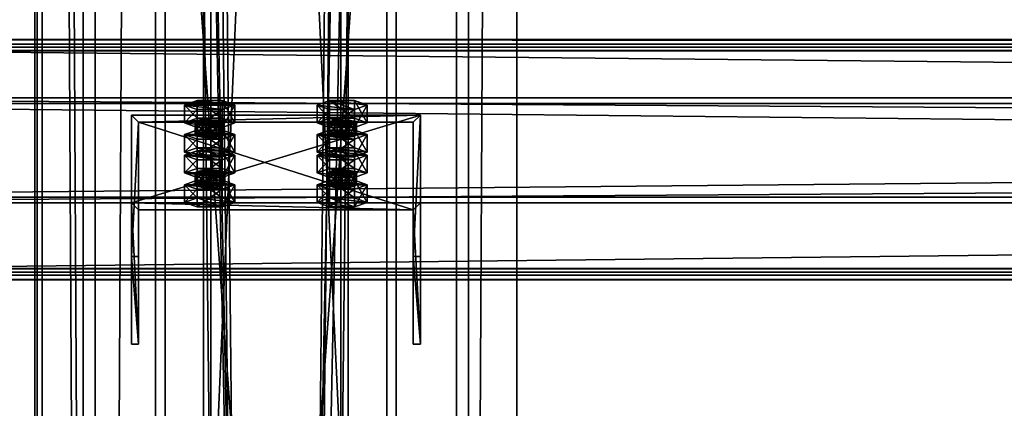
# Model space of a CAD drawing. Header units: millimetres. Extents: x -333 to 67333, y -930 to 39730.
# Tile 870 of 1056: x -106 to 302, y 35865 to 36026. Entities that reach past the tile are written whole.
import ezdxf

# ---------------------------------------------------------------- set-up
doc = ezdxf.new("R2010")
doc.units = ezdxf.units.MM
for name, color, linetype in [('13', 7, 'Continuous'), ('5', 7, 'Continuous'), ('6', 7, 'Continuous'), ('7', 7, 'Continuous'), ('8', 7, 'Continuous'), ('95', 7, 'Continuous'), ('99', 7, 'Continuous')]:
    doc.layers.add(name, color=color, linetype=linetype)

msp = doc.modelspace()

# ---------------------------------------------------------------- meshes
at = {"layer": '13', "color": 30}
mesh = msp.add_polyface(dxfattribs=at)
corners = [(-100, 29475, 2980), (-50, 29475, 2980), (-50, 38614.7, 2980), (-100, 38614.7, 2980), (-50, 29475, 2983), (-50, 38614.7, 2983), (-97, 29475, 2983), (-97, 38614.7, 2983), (-97, 29475, 3030), (-97, 38614.7, 3030), (-100, 29475, 3030), (-100, 38614.7, 3030)]
mesh.append_faces([[corners[k] for k in face] for face in [(0, 2, 3, 3), (1, 5, 2, 2), (4, 7, 5, 5), (6, 9, 7, 7), (8, 11, 9, 9), (10, 3, 11, 11), (0, 4, 1, 1), (8, 0, 10, 10), (7, 2, 5, 5)]], dxfattribs={"vtx0": -1, "color": 30})
mesh.append_faces([[corners[k] for k in face] for face in [(4, 0, 6, 6), (6, 0, 8, 8), (3, 7, 11, 11)]], dxfattribs={"vtx0": -1, "vtx1": -1, "color": 30})
mesh.append_faces([[corners[k] for k in face] for face in [(7, 3, 2, 2)]], dxfattribs={"vtx0": -1, "vtx2": -1, "vtx3": -1, "color": 30})
mesh.append_faces([[corners[k] for k in face] for face in [(9, 11, 7, 7)]], dxfattribs={"vtx1": -1, "color": 30})
mesh.append_faces([[corners[k] for k in face] for face in [(0, 1, 2, 2), (1, 4, 5, 5), (4, 6, 7, 7), (6, 8, 9, 9), (8, 10, 11, 11), (10, 0, 3, 3)]], dxfattribs={"vtx2": -1, "vtx3": -1, "color": 30})
mesh = msp.add_polyface(dxfattribs=at)
corners = [(-330.01, 35921.09, 4044.21), (-330.01, 35993.48, 4028.82), (6099.99, 35993.48, 4028.82), (6099.99, 35921.09, 4044.21), (-330.01, 35952.31, 3835.15), (6099.99, 35952.31, 3835.15), (-330.01, 36012.96, 3822.26), (6099.99, 36012.96, 3822.26), (-330.01, 36015.66, 3834.98), (6099.99, 36015.66, 3834.98), (-330.01, 36017.61, 3834.56), (6099.99, 36017.61, 3834.56), (-330.01, 36014.5, 3819.89), (6099.99, 36014.5, 3819.89), (-330.01, 35949.94, 3833.61), (6099.99, 35949.94, 3833.61), (-330.01, 35991.1, 4027.28), (6099.99, 35991.1, 4027.28), (-330.01, 35922.63, 4041.84), (6099.99, 35922.63, 4041.84), (-330.01, 35919.93, 4029.12), (6099.99, 35919.93, 4029.12), (-330.01, 35917.97, 4029.54), (6099.99, 35917.97, 4029.54)]
mesh.append_faces([[corners[k] for k in face] for face in [(0, 2, 3, 3), (1, 5, 2, 2), (4, 7, 5, 5), (6, 9, 7, 7), (8, 11, 9, 9), (10, 13, 11, 11), (12, 15, 13, 13), (14, 17, 15, 15), (16, 19, 17, 17), (18, 21, 19, 19), (20, 23, 21, 21), (22, 3, 23, 23), (18, 22, 20, 20), (8, 12, 10, 10), (11, 7, 9, 9), (3, 21, 23, 23)]], dxfattribs={"vtx0": -1, "color": 30})
mesh.append_faces([[corners[k] for k in face] for face in [(1, 16, 4, 4), (16, 0, 18, 18), (22, 18, 0, 0), (12, 6, 14, 14), (14, 4, 16, 16), (2, 19, 3, 3), (19, 2, 17, 17), (17, 2, 15, 15), (15, 5, 13, 13), (13, 7, 11, 11), (21, 3, 19, 19)]], dxfattribs={"vtx0": -1, "vtx1": -1, "color": 30})
mesh.append_faces([[corners[k] for k in face] for face in [(16, 1, 0, 0), (12, 8, 6, 6), (14, 6, 4, 4), (15, 2, 5, 5), (13, 5, 7, 7)]], dxfattribs={"vtx0": -1, "vtx2": -1, "vtx3": -1, "color": 30})
mesh.append_faces([[corners[k] for k in face] for face in [(0, 1, 2, 2), (1, 4, 5, 5), (4, 6, 7, 7), (6, 8, 9, 9), (8, 10, 11, 11), (10, 12, 13, 13), (12, 14, 15, 15), (14, 16, 17, 17), (16, 18, 19, 19), (18, 20, 21, 21), (20, 22, 23, 23), (22, 0, 3, 3)]], dxfattribs={"vtx2": -1, "vtx3": -1, "color": 30})
at = {"layer": '5', "color": 131}
mesh = msp.add_polyface(dxfattribs=at)
corners = [(-46, 38614.7, 2984), (46, 38614.7, 2984), (46, 29415, 2984), (-46, 29415, 2984), (46, 38614.7, 3076), (46, 29415, 3076), (-46, 38614.7, 3076), (-46, 29415, 3076), (-50, 38614.7, 2980), (-50, 38614.7, 3080), (-50, 29415, 3080), (-50, 29415, 2980), (50, 38614.7, 3080), (50, 29415, 3080), (50, 38614.7, 2980), (50, 29415, 2980)]
mesh.append_faces([[corners[k] for k in face] for face in [(0, 2, 3, 3), (1, 5, 2, 2), (4, 7, 5, 5), (6, 3, 7, 7), (8, 10, 11, 11), (9, 13, 10, 10), (12, 15, 13, 13), (14, 11, 15, 15)]], dxfattribs={"vtx0": -1, "color": 131})
mesh.append_faces([[corners[k] for k in face] for face in [(9, 6, 12, 12), (6, 8, 0, 0), (0, 8, 1, 1), (12, 4, 14, 14), (4, 12, 6, 6), (14, 1, 8, 8), (11, 3, 15, 15), (3, 10, 7, 7), (7, 10, 5, 5), (15, 2, 13, 13), (2, 15, 3, 3), (13, 5, 10, 10)]], dxfattribs={"vtx0": -1, "vtx1": -1, "color": 131})
mesh.append_faces([[corners[k] for k in face] for face in [(6, 9, 8, 8), (14, 4, 1, 1), (3, 11, 10, 10), (13, 2, 5, 5)]], dxfattribs={"vtx0": -1, "vtx2": -1, "vtx3": -1, "color": 131})
mesh.append_faces([[corners[k] for k in face] for face in [(0, 1, 2, 2), (1, 4, 5, 5), (4, 6, 7, 7), (6, 0, 3, 3), (8, 9, 10, 10), (9, 12, 13, 13), (12, 14, 15, 15), (14, 8, 11, 11)]], dxfattribs={"vtx2": -1, "vtx3": -1, "color": 131})
at = {"layer": '6', "color": 2}
mesh = msp.add_polyface(dxfattribs=at)
corners = [(75, 30885.22, 4751.68), (-75, 30885.22, 4751.68), (-75, 38624.7, 3106.65), (75, 38624.7, 3106.65), (-75, 30916.41, 4898.4), (-75, 38774.7, 3228.12), (75, 30916.41, 4898.4), (75, 38774.7, 3228.12), (80, 30884.18, 4746.79), (80, 30917.45, 4903.29), (80, 38779.7, 3232.17), (80, 38619.7, 3102.61), (-80, 30917.45, 4903.29), (-80, 38779.7, 3232.17), (-80, 30884.18, 4746.79), (-80, 38619.7, 3102.61)]
mesh.append_faces([[corners[k] for k in face] for face in [(0, 2, 3, 3), (1, 5, 2, 2), (4, 7, 5, 5), (6, 3, 7, 7), (8, 10, 11, 11), (9, 13, 10, 10), (12, 15, 13, 13), (14, 11, 15, 15)]], dxfattribs={"vtx0": -1, "color": 2})
mesh.append_faces([[corners[k] for k in face] for face in [(9, 6, 12, 12), (6, 8, 0, 0), (0, 8, 1, 1), (12, 4, 14, 14), (4, 12, 6, 6), (14, 1, 8, 8), (11, 3, 15, 15), (3, 10, 7, 7), (7, 10, 5, 5), (15, 2, 13, 13), (2, 15, 3, 3), (13, 5, 10, 10)]], dxfattribs={"vtx0": -1, "vtx1": -1, "color": 2})
mesh.append_faces([[corners[k] for k in face] for face in [(6, 9, 8, 8), (14, 4, 1, 1), (3, 11, 10, 10), (13, 2, 5, 5)]], dxfattribs={"vtx0": -1, "vtx2": -1, "vtx3": -1, "color": 2})
mesh.append_faces([[corners[k] for k in face] for face in [(0, 1, 2, 2), (1, 4, 5, 5), (4, 6, 7, 7), (6, 0, 3, 3), (8, 9, 10, 10), (9, 12, 13, 13), (12, 14, 15, 15), (14, 8, 11, 11)]], dxfattribs={"vtx2": -1, "vtx3": -1, "color": 2})
at = {"layer": '7', "color": 6}
mesh = msp.add_polyface(dxfattribs=at)
corners = [(60, 35986.32, 4004.79), (-60, 35986.32, 4004.79), (-60, 35949.94, 3833.61), (60, 35949.94, 3833.61), (-60, 35927.63, 4017.26), (-60, 35891.25, 3846.08), (-57, 35927.63, 4017.26), (-57, 35891.25, 3846.08), (-57, 35983.39, 4005.41), (-57, 35947, 3834.23), (57, 35983.39, 4005.41), (57, 35947, 3834.23), (57, 35927.63, 4017.26), (57, 35891.25, 3846.08), (60, 35927.63, 4017.26), (60, 35891.25, 3846.08)]
mesh.append_faces([[corners[k] for k in face] for face in [(0, 2, 3, 3), (1, 5, 2, 2), (4, 7, 5, 5), (6, 9, 7, 7), (8, 11, 9, 9), (10, 13, 11, 11), (12, 15, 13, 13), (14, 3, 15, 15), (12, 0, 14, 14), (7, 2, 5, 5)]], dxfattribs={"vtx0": -1, "color": 6})
mesh.append_faces([[corners[k] for k in face] for face in [(1, 8, 4, 4), (8, 0, 10, 10), (10, 0, 12, 12), (3, 11, 15, 15), (11, 2, 9, 9), (9, 2, 7, 7)]], dxfattribs={"vtx0": -1, "vtx1": -1, "color": 6})
mesh.append_faces([[corners[k] for k in face] for face in [(8, 1, 0, 0), (11, 3, 2, 2)]], dxfattribs={"vtx0": -1, "vtx2": -1, "vtx3": -1, "color": 6})
mesh.append_faces([[corners[k] for k in face] for face in [(6, 4, 8, 8), (13, 15, 11, 11)]], dxfattribs={"vtx1": -1, "color": 6})
mesh.append_faces([[corners[k] for k in face] for face in [(0, 1, 2, 2), (1, 4, 5, 5), (4, 6, 7, 7), (6, 8, 9, 9), (8, 10, 11, 11), (10, 12, 13, 13), (12, 14, 15, 15), (14, 0, 3, 3)]], dxfattribs={"vtx2": -1, "vtx3": -1, "color": 6})
at = {"layer": '8', "color": 253}
mesh = msp.add_polyface(dxfattribs=at)
corners = [(27, 36056.28, 3080), (-27, 36056.28, 3080), (-27, 37188.36, 3406.84), (27, 37188.36, 3406.84), (-27, 35789.49, 3080), (-27, 37034.7, 3439.5), (27, 35789.49, 3080), (27, 37034.7, 3439.5), (30, 36067.1, 3080), (30, 35778.68, 3080), (30, 37028.48, 3440.82), (30, 37194.59, 3405.51), (-30, 35778.68, 3080), (-30, 37028.48, 3440.82), (-30, 36067.1, 3080), (-30, 37194.59, 3405.51)]
mesh.append_faces([[corners[k] for k in face] for face in [(0, 2, 3, 3), (1, 5, 2, 2), (4, 7, 5, 5), (6, 3, 7, 7), (8, 10, 11, 11), (9, 13, 10, 10), (12, 15, 13, 13), (14, 11, 15, 15)]], dxfattribs={"vtx0": -1, "color": 253})
mesh.append_faces([[corners[k] for k in face] for face in [(9, 6, 12, 12), (6, 8, 0, 0), (0, 8, 1, 1), (12, 4, 14, 14), (4, 12, 6, 6), (14, 1, 8, 8), (11, 3, 15, 15), (3, 10, 7, 7), (7, 10, 5, 5), (15, 2, 13, 13), (2, 15, 3, 3), (13, 5, 10, 10)]], dxfattribs={"vtx0": -1, "vtx1": -1, "color": 253})
mesh.append_faces([[corners[k] for k in face] for face in [(6, 9, 8, 8), (14, 4, 1, 1), (3, 11, 10, 10), (13, 2, 5, 5)]], dxfattribs={"vtx0": -1, "vtx2": -1, "vtx3": -1, "color": 253})
mesh.append_faces([[corners[k] for k in face] for face in [(0, 1, 2, 2), (1, 4, 5, 5), (4, 6, 7, 7), (6, 0, 3, 3), (8, 9, 10, 10), (9, 12, 13, 13), (12, 14, 15, 15), (14, 8, 11, 11)]], dxfattribs={"vtx2": -1, "vtx3": -1, "color": 253})
at = {"layer": '95', "color": 20}
mesh = msp.add_polyface(dxfattribs=at)
corners = [(-21.5, 35983.08, 3979.92), (-22.3, 35982.46, 3976.98), (-22.3, 35977.57, 3978.02), (-32.7, 35982.46, 3976.98), (-33.5, 35983.08, 3979.92), (-33.5, 35978.19, 3980.96), (-32.7, 35983.7, 3982.85), (-32.7, 35978.81, 3983.89), (-30.5, 35984.16, 3985), (-30.5, 35979.27, 3986.04), (-27.5, 35984.33, 3985.79), (-27.5, 35979.44, 3986.83), (-24.5, 35984.16, 3985), (-24.5, 35979.27, 3986.04), (-22.3, 35983.7, 3982.85), (-22.3, 35978.81, 3983.89), (-21.5, 35978.19, 3980.96), (-24.5, 35982, 3974.83), (-30.5, 35982, 3974.83), (-27.5, 35981.83, 3974.05), (-17.11, 35990.42, 3978.36), (-22.3, 35988.55, 3969.55), (-22.3, 35981.21, 3971.11), (-17.11, 35983.08, 3979.92), (-32.7, 35988.55, 3969.55), (-32.7, 35981.21, 3971.11), (-37.89, 35990.42, 3978.36), (-37.89, 35983.08, 3979.92), (-32.7, 35992.29, 3987.16), (-32.7, 35984.95, 3988.72), (-22.3, 35992.29, 3987.16), (-22.3, 35984.95, 3988.72)]
mesh.append_faces([[corners[k] for k in face] for face in [(6, 9, 7, 7), (8, 11, 9, 9), (10, 13, 11, 11), (12, 15, 13, 13), (17, 18, 19, 19), (8, 12, 10, 10), (20, 22, 23, 23), (21, 25, 22, 22), (24, 27, 25, 25), (26, 29, 27, 27), (28, 31, 29, 29), (30, 23, 31, 31), (21, 26, 24, 24), (28, 20, 30, 30), (23, 29, 31, 31), (27, 22, 25, 25)]], dxfattribs={"vtx0": -1, "color": 20})
mesh.append_faces([[corners[k] for k in face] for face in [(18, 17, 3, 3), (3, 1, 4, 4), (4, 0, 6, 6), (6, 14, 8, 8), (26, 20, 28, 28), (29, 22, 27, 27)]], dxfattribs={"vtx0": -1, "vtx1": -1, "color": 20})
mesh.append_faces([[corners[k] for k in face] for face in [(3, 17, 1, 1), (4, 1, 0, 0), (6, 0, 14, 14), (8, 14, 12, 12), (26, 21, 20, 20), (29, 23, 22, 22)]], dxfattribs={"vtx0": -1, "vtx2": -1, "vtx3": -1, "color": 20})
mesh.append_faces([[corners[k] for k in face] for face in [(0, 1, 2, 2), (3, 4, 5, 5), (4, 6, 7, 7), (6, 8, 9, 9), (8, 10, 11, 11), (10, 12, 13, 13), (12, 14, 15, 15), (14, 0, 16, 16), (20, 21, 22, 22), (21, 24, 25, 25), (24, 26, 27, 27), (26, 28, 29, 29), (28, 30, 31, 31), (30, 20, 23, 23)]], dxfattribs={"vtx2": -1, "vtx3": -1, "color": 20})
mesh = msp.add_polyface(dxfattribs=at)
corners = [(33.5, 35983.08, 3979.92), (32.7, 35982.46, 3976.98), (32.7, 35977.57, 3978.02), (22.3, 35982.46, 3976.98), (21.5, 35983.08, 3979.92), (21.5, 35978.19, 3980.96), (22.3, 35983.7, 3982.85), (22.3, 35978.81, 3983.89), (24.5, 35984.16, 3985), (24.5, 35979.27, 3986.04), (27.5, 35984.33, 3985.79), (27.5, 35979.44, 3986.83), (30.5, 35984.16, 3985), (30.5, 35979.27, 3986.04), (32.7, 35983.7, 3982.85), (32.7, 35978.81, 3983.89), (33.5, 35978.19, 3980.96), (30.5, 35982, 3974.83), (24.5, 35982, 3974.83), (27.5, 35981.83, 3974.05), (37.89, 35990.42, 3978.36), (32.7, 35988.55, 3969.55), (32.7, 35981.21, 3971.11), (37.89, 35983.08, 3979.92), (22.3, 35988.55, 3969.55), (22.3, 35981.21, 3971.11), (17.11, 35990.42, 3978.36), (17.11, 35983.08, 3979.92), (22.3, 35992.29, 3987.16), (22.3, 35984.95, 3988.72), (32.7, 35992.29, 3987.16), (32.7, 35984.95, 3988.72)]
mesh.append_faces([[corners[k] for k in face] for face in [(6, 9, 7, 7), (8, 11, 9, 9), (10, 13, 11, 11), (12, 15, 13, 13), (17, 18, 19, 19), (8, 12, 10, 10), (20, 22, 23, 23), (21, 25, 22, 22), (24, 27, 25, 25), (26, 29, 27, 27), (28, 31, 29, 29), (30, 23, 31, 31), (21, 26, 24, 24), (28, 20, 30, 30), (23, 29, 31, 31), (27, 22, 25, 25)]], dxfattribs={"vtx0": -1, "color": 20})
mesh.append_faces([[corners[k] for k in face] for face in [(18, 17, 3, 3), (3, 1, 4, 4), (4, 0, 6, 6), (6, 0, 8, 8), (26, 21, 28, 28), (29, 22, 27, 27)]], dxfattribs={"vtx0": -1, "vtx1": -1, "color": 20})
mesh.append_faces([[corners[k] for k in face] for face in [(3, 17, 1, 1), (4, 1, 0, 0), (8, 0, 14, 14), (8, 14, 12, 12), (28, 21, 20, 20), (29, 23, 22, 22)]], dxfattribs={"vtx0": -1, "vtx2": -1, "vtx3": -1, "color": 20})
mesh.append_faces([[corners[k] for k in face] for face in [(0, 1, 2, 2), (3, 4, 5, 5), (4, 6, 7, 7), (6, 8, 9, 9), (8, 10, 11, 11), (10, 12, 13, 13), (12, 14, 15, 15), (14, 0, 16, 16), (20, 21, 22, 22), (21, 24, 25, 25), (24, 26, 27, 27), (26, 28, 29, 29), (28, 30, 31, 31), (30, 20, 23, 23)]], dxfattribs={"vtx2": -1, "vtx3": -1, "color": 20})
mesh = msp.add_polyface(dxfattribs=at)
corners = [(-21.5, 35983.08, 3979.92), (-22.3, 35977.57, 3978.02), (-21.5, 35978.19, 3980.96), (-22.3, 35982.46, 3976.98), (-24.5, 35982, 3974.83), (-24.5, 35977.11, 3975.87), (-27.5, 35981.83, 3974.05), (-27.5, 35976.94, 3975.09), (-30.5, 35982, 3974.83), (-30.5, 35977.11, 3975.87), (-32.7, 35982.46, 3976.98), (-32.7, 35977.57, 3978.02), (-33.5, 35978.19, 3980.96), (-33.5, 35983.08, 3979.92), (-32.7, 35978.81, 3983.89), (-22.3, 35983.7, 3982.85), (-22.3, 35978.81, 3983.89), (-27.5, 35979.44, 3986.83), (-24.5, 35979.27, 3986.04), (-30.5, 35979.27, 3986.04), (-17.11, 35978.19, 3980.96), (-22.3, 35976.32, 3972.15), (-22.3, 35968.98, 3973.71), (-17.11, 35970.85, 3982.52), (-32.7, 35976.32, 3972.15), (-32.7, 35968.98, 3973.71), (-37.89, 35978.19, 3980.96), (-37.89, 35970.85, 3982.52), (-32.7, 35980.06, 3989.76), (-32.7, 35972.72, 3991.32), (-22.3, 35980.06, 3989.76), (-22.3, 35972.72, 3991.32), (-37.89, 35969.63, 3880.54), (-17.11, 35969.63, 3880.54), (-32.7, 35971.5, 3889.35), (-22.3, 35971.5, 3889.35)]
mesh.append_faces([[corners[k] for k in face] for face in [(0, 1, 2, 2), (3, 5, 1, 1), (4, 7, 5, 5), (6, 9, 7, 7), (8, 11, 9, 9), (10, 12, 11, 11), (13, 14, 12, 12), (15, 2, 16, 16), (16, 17, 18, 18), (9, 5, 7, 7), (20, 22, 23, 23), (21, 25, 22, 22), (24, 27, 25, 25), (26, 29, 27, 27), (28, 31, 29, 29), (30, 23, 31, 31), (21, 26, 24, 24), (28, 20, 30, 30), (23, 29, 31, 31), (34, 33, 35, 35)]], dxfattribs={"vtx0": -1, "color": 20})
mesh.append_faces([[corners[k] for k in face] for face in [(17, 16, 19, 19), (19, 16, 14, 14), (14, 1, 12, 12), (12, 5, 11, 11), (11, 5, 9, 9), (26, 20, 28, 28), (29, 22, 27, 27), (32, 33, 34, 34)]], dxfattribs={"vtx0": -1, "vtx1": -1, "color": 20})
mesh.append_faces([[corners[k] for k in face] for face in [(14, 16, 2, 2), (14, 2, 1, 1), (12, 1, 5, 5), (26, 21, 20, 20)]], dxfattribs={"vtx0": -1, "vtx2": -1, "vtx3": -1, "color": 20})
mesh.append_faces([[corners[k] for k in face] for face in [(3, 4, 5, 5), (4, 6, 7, 7), (6, 8, 9, 9), (8, 10, 11, 11), (20, 21, 22, 22), (21, 24, 25, 25), (24, 26, 27, 27), (26, 28, 29, 29), (28, 30, 31, 31), (30, 20, 23, 23)]], dxfattribs={"vtx2": -1, "vtx3": -1, "color": 20})
mesh = msp.add_polyface(dxfattribs=at)
corners = [(33.5, 35983.08, 3979.92), (32.7, 35977.57, 3978.02), (33.5, 35978.19, 3980.96), (32.7, 35982.46, 3976.98), (30.5, 35982, 3974.83), (30.5, 35977.11, 3975.87), (27.5, 35981.83, 3974.05), (27.5, 35976.94, 3975.09), (24.5, 35982, 3974.83), (24.5, 35977.11, 3975.87), (22.3, 35982.46, 3976.98), (22.3, 35977.57, 3978.02), (21.5, 35978.19, 3980.96), (21.5, 35983.08, 3979.92), (22.3, 35978.81, 3983.89), (32.7, 35983.7, 3982.85), (32.7, 35978.81, 3983.89), (27.5, 35979.44, 3986.83), (30.5, 35979.27, 3986.04), (24.5, 35979.27, 3986.04), (37.89, 35978.19, 3980.96), (32.7, 35976.32, 3972.15), (32.7, 35968.98, 3973.71), (37.89, 35970.85, 3982.52), (22.3, 35976.32, 3972.15), (22.3, 35968.98, 3973.71), (17.11, 35978.19, 3980.96), (17.11, 35970.85, 3982.52), (22.3, 35980.06, 3989.76), (22.3, 35972.72, 3991.32), (32.7, 35980.06, 3989.76), (32.7, 35972.72, 3991.32), (17.11, 35969.63, 3880.54), (37.89, 35969.63, 3880.54), (22.3, 35971.5, 3889.35), (32.7, 35971.5, 3889.35)]
mesh.append_faces([[corners[k] for k in face] for face in [(0, 1, 2, 2), (3, 5, 1, 1), (4, 7, 5, 5), (6, 9, 7, 7), (8, 11, 9, 9), (10, 12, 11, 11), (13, 14, 12, 12), (15, 2, 16, 16), (16, 17, 18, 18), (9, 5, 7, 7), (20, 22, 23, 23), (21, 25, 22, 22), (24, 27, 25, 25), (26, 29, 27, 27), (28, 31, 29, 29), (30, 23, 31, 31), (21, 26, 24, 24), (28, 20, 30, 30), (23, 29, 31, 31), (34, 33, 35, 35)]], dxfattribs={"vtx0": -1, "color": 20})
mesh.append_faces([[corners[k] for k in face] for face in [(17, 16, 19, 19), (19, 2, 14, 14), (14, 1, 12, 12), (12, 5, 11, 11), (11, 5, 9, 9), (26, 20, 28, 28), (29, 22, 27, 27), (32, 33, 34, 34)]], dxfattribs={"vtx0": -1, "vtx1": -1, "color": 20})
mesh.append_faces([[corners[k] for k in face] for face in [(19, 16, 2, 2), (14, 2, 1, 1), (12, 1, 5, 5), (26, 21, 20, 20)]], dxfattribs={"vtx0": -1, "vtx2": -1, "vtx3": -1, "color": 20})
mesh.append_faces([[corners[k] for k in face] for face in [(3, 4, 5, 5), (4, 6, 7, 7), (6, 8, 9, 9), (8, 10, 11, 11), (20, 21, 22, 22), (21, 24, 25, 25), (24, 26, 27, 27), (26, 28, 29, 29), (28, 30, 31, 31), (30, 20, 23, 23)]], dxfattribs={"vtx2": -1, "vtx3": -1, "color": 20})
mesh = msp.add_polyface(dxfattribs=at)
corners = [(-32.7, 35972.72, 3991.32), (-17.11, 35970.85, 3982.52), (-22.3, 35968.98, 3973.71), (-37.89, 35970.85, 3982.52), (-32.7, 35968.98, 3973.71), (-21.5, 35962.29, 3882.1), (-22.3, 35961.67, 3879.17), (-22.3, 35956.78, 3880.21), (-32.7, 35961.67, 3879.17), (-33.5, 35962.29, 3882.1), (-33.5, 35957.4, 3883.14), (-32.7, 35962.91, 3885.04), (-32.7, 35958.02, 3886.08), (-30.5, 35963.37, 3887.19), (-30.5, 35958.48, 3888.22), (-27.5, 35963.54, 3887.97), (-27.5, 35958.65, 3889.01), (-24.5, 35963.37, 3887.19), (-24.5, 35958.48, 3888.22), (-22.3, 35962.91, 3885.04), (-22.3, 35958.02, 3886.08), (-21.5, 35957.4, 3883.14), (-24.5, 35961.21, 3877.02), (-30.5, 35961.21, 3877.02), (-27.5, 35961.04, 3876.23), (-17.11, 35969.63, 3880.54), (-22.3, 35967.75, 3871.74), (-22.3, 35960.42, 3873.3), (-17.11, 35962.29, 3882.1), (-32.7, 35967.75, 3871.74), (-32.7, 35960.42, 3873.3), (-37.89, 35969.63, 3880.54), (-37.89, 35962.29, 3882.1), (-32.7, 35971.5, 3889.35), (-32.7, 35964.16, 3890.91), (-22.3, 35971.5, 3889.35), (-22.3, 35964.16, 3890.91)]
mesh.append_faces([[corners[k] for k in face] for face in [(3, 2, 4, 4), (11, 14, 12, 12), (13, 16, 14, 14), (15, 18, 16, 16), (17, 20, 18, 18), (22, 23, 24, 24), (13, 17, 15, 15), (25, 27, 28, 28), (26, 30, 27, 27), (29, 32, 30, 30), (31, 34, 32, 32), (33, 36, 34, 34), (35, 28, 36, 36), (26, 31, 29, 29), (28, 34, 36, 36), (32, 27, 30, 30)]], dxfattribs={"vtx0": -1, "color": 20})
mesh.append_faces([[corners[k] for k in face] for face in [(23, 22, 8, 8), (8, 6, 9, 9), (9, 5, 11, 11), (11, 19, 13, 13), (34, 28, 32, 32)]], dxfattribs={"vtx0": -1, "vtx1": -1, "color": 20})
mesh.append_faces([[corners[k] for k in face] for face in [(0, 1, 2, 2), (8, 22, 6, 6), (9, 6, 5, 5), (11, 5, 19, 19), (13, 19, 17, 17), (31, 26, 25, 25), (32, 28, 27, 27)]], dxfattribs={"vtx0": -1, "vtx2": -1, "vtx3": -1, "color": 20})
mesh.append_faces([[corners[k] for k in face] for face in [(5, 6, 7, 7), (8, 9, 10, 10), (9, 11, 12, 12), (11, 13, 14, 14), (13, 15, 16, 16), (15, 17, 18, 18), (17, 19, 20, 20), (19, 5, 21, 21), (25, 26, 27, 27), (26, 29, 30, 30), (29, 31, 32, 32), (31, 33, 34, 34), (33, 35, 36, 36), (35, 25, 28, 28)]], dxfattribs={"vtx2": -1, "vtx3": -1, "color": 20})
mesh = msp.add_polyface(dxfattribs=at)
corners = [(22.3, 35972.72, 3991.32), (37.89, 35970.85, 3982.52), (32.7, 35968.98, 3973.71), (17.11, 35970.85, 3982.52), (22.3, 35968.98, 3973.71), (33.5, 35962.29, 3882.1), (32.7, 35961.67, 3879.17), (32.7, 35956.78, 3880.21), (22.3, 35961.67, 3879.17), (21.5, 35962.29, 3882.1), (21.5, 35957.4, 3883.14), (22.3, 35962.91, 3885.04), (22.3, 35958.02, 3886.08), (24.5, 35963.37, 3887.19), (24.5, 35958.48, 3888.22), (27.5, 35963.54, 3887.97), (27.5, 35958.65, 3889.01), (30.5, 35963.37, 3887.19), (30.5, 35958.48, 3888.22), (32.7, 35962.91, 3885.04), (32.7, 35958.02, 3886.08), (33.5, 35957.4, 3883.14), (30.5, 35961.21, 3877.02), (24.5, 35961.21, 3877.02), (27.5, 35961.04, 3876.23), (37.89, 35969.63, 3880.54), (32.7, 35967.75, 3871.74), (32.7, 35960.42, 3873.3), (37.89, 35962.29, 3882.1), (22.3, 35967.75, 3871.74), (22.3, 35960.42, 3873.3), (17.11, 35969.63, 3880.54), (17.11, 35962.29, 3882.1), (22.3, 35971.5, 3889.35), (22.3, 35964.16, 3890.91), (32.7, 35971.5, 3889.35), (32.7, 35964.16, 3890.91)]
mesh.append_faces([[corners[k] for k in face] for face in [(3, 2, 4, 4), (11, 14, 12, 12), (13, 16, 14, 14), (15, 18, 16, 16), (17, 20, 18, 18), (22, 23, 24, 24), (13, 17, 15, 15), (25, 27, 28, 28), (26, 30, 27, 27), (29, 32, 30, 30), (31, 34, 32, 32), (33, 36, 34, 34), (35, 28, 36, 36), (26, 31, 29, 29), (28, 34, 36, 36), (32, 27, 30, 30)]], dxfattribs={"vtx0": -1, "color": 20})
mesh.append_faces([[corners[k] for k in face] for face in [(23, 22, 8, 8), (8, 6, 9, 9), (9, 5, 11, 11), (11, 19, 13, 13), (34, 27, 32, 32)]], dxfattribs={"vtx0": -1, "vtx1": -1, "color": 20})
mesh.append_faces([[corners[k] for k in face] for face in [(0, 1, 2, 2), (8, 22, 6, 6), (9, 6, 5, 5), (11, 5, 19, 19), (13, 19, 17, 17), (31, 26, 25, 25), (34, 28, 27, 27)]], dxfattribs={"vtx0": -1, "vtx2": -1, "vtx3": -1, "color": 20})
mesh.append_faces([[corners[k] for k in face] for face in [(5, 6, 7, 7), (8, 9, 10, 10), (9, 11, 12, 12), (11, 13, 14, 14), (13, 15, 16, 16), (15, 17, 18, 18), (17, 19, 20, 20), (19, 5, 21, 21), (25, 26, 27, 27), (26, 29, 30, 30), (29, 31, 32, 32), (31, 33, 34, 34), (33, 35, 36, 36), (35, 25, 28, 28)]], dxfattribs={"vtx2": -1, "vtx3": -1, "color": 20})
mesh = msp.add_polyface(dxfattribs=at)
corners = [(-21.5, 35962.29, 3882.1), (-22.3, 35956.78, 3880.21), (-21.5, 35957.4, 3883.14), (-22.3, 35961.67, 3879.17), (-24.5, 35961.21, 3877.02), (-24.5, 35956.32, 3878.06), (-27.5, 35961.04, 3876.23), (-27.5, 35956.15, 3877.27), (-30.5, 35961.21, 3877.02), (-30.5, 35956.32, 3878.06), (-32.7, 35961.67, 3879.17), (-32.7, 35956.78, 3880.21), (-33.5, 35957.4, 3883.14), (-33.5, 35962.29, 3882.1), (-32.7, 35958.02, 3886.08), (-22.3, 35962.91, 3885.04), (-22.3, 35958.02, 3886.08), (-27.5, 35958.65, 3889.01), (-24.5, 35958.48, 3888.22), (-30.5, 35958.48, 3888.22), (-17.11, 35957.4, 3883.14), (-22.3, 35955.53, 3874.34), (-22.3, 35948.19, 3875.9), (-17.11, 35950.06, 3884.7), (-32.7, 35955.53, 3874.34), (-32.7, 35948.19, 3875.9), (-37.89, 35957.4, 3883.14), (-37.89, 35950.06, 3884.7), (-32.7, 35959.27, 3891.95), (-32.7, 35951.93, 3893.5), (-22.3, 35959.27, 3891.95), (-22.3, 35951.93, 3893.5)]
mesh.append_faces([[corners[k] for k in face] for face in [(0, 1, 2, 2), (3, 5, 1, 1), (4, 7, 5, 5), (6, 9, 7, 7), (8, 11, 9, 9), (10, 12, 11, 11), (13, 14, 12, 12), (15, 2, 16, 16), (16, 17, 18, 18), (11, 7, 9, 9), (20, 22, 23, 23), (21, 25, 22, 22), (24, 27, 25, 25), (26, 29, 27, 27), (28, 31, 29, 29), (30, 23, 31, 31), (21, 26, 24, 24), (28, 20, 30, 30), (23, 29, 31, 31), (27, 22, 25, 25)]], dxfattribs={"vtx0": -1, "color": 20})
mesh.append_faces([[corners[k] for k in face] for face in [(17, 16, 19, 19), (19, 16, 14, 14), (14, 1, 12, 12), (12, 5, 11, 11), (26, 20, 28, 28), (29, 22, 27, 27)]], dxfattribs={"vtx0": -1, "vtx1": -1, "color": 20})
mesh.append_faces([[corners[k] for k in face] for face in [(14, 16, 2, 2), (14, 2, 1, 1), (12, 1, 5, 5), (11, 5, 7, 7), (26, 21, 20, 20), (29, 23, 22, 22)]], dxfattribs={"vtx0": -1, "vtx2": -1, "vtx3": -1, "color": 20})
mesh.append_faces([[corners[k] for k in face] for face in [(3, 4, 5, 5), (4, 6, 7, 7), (6, 8, 9, 9), (8, 10, 11, 11), (20, 21, 22, 22), (21, 24, 25, 25), (24, 26, 27, 27), (26, 28, 29, 29), (28, 30, 31, 31), (30, 20, 23, 23)]], dxfattribs={"vtx2": -1, "vtx3": -1, "color": 20})
mesh = msp.add_polyface(dxfattribs=at)
corners = [(33.5, 35962.29, 3882.1), (32.7, 35956.78, 3880.21), (33.5, 35957.4, 3883.14), (32.7, 35961.67, 3879.17), (30.5, 35961.21, 3877.02), (30.5, 35956.32, 3878.06), (27.5, 35961.04, 3876.23), (27.5, 35956.15, 3877.27), (24.5, 35961.21, 3877.02), (24.5, 35956.32, 3878.06), (22.3, 35961.67, 3879.17), (22.3, 35956.78, 3880.21), (21.5, 35957.4, 3883.14), (21.5, 35962.29, 3882.1), (22.3, 35958.02, 3886.08), (32.7, 35962.91, 3885.04), (32.7, 35958.02, 3886.08), (27.5, 35958.65, 3889.01), (30.5, 35958.48, 3888.22), (24.5, 35958.48, 3888.22), (37.89, 35957.4, 3883.14), (32.7, 35955.53, 3874.34), (32.7, 35948.19, 3875.9), (37.89, 35950.06, 3884.7), (22.3, 35955.53, 3874.34), (22.3, 35948.19, 3875.9), (17.11, 35957.4, 3883.14), (17.11, 35950.06, 3884.7), (22.3, 35959.27, 3891.95), (22.3, 35951.93, 3893.5), (32.7, 35959.27, 3891.95), (32.7, 35951.93, 3893.5)]
mesh.append_faces([[corners[k] for k in face] for face in [(0, 1, 2, 2), (3, 5, 1, 1), (4, 7, 5, 5), (6, 9, 7, 7), (8, 11, 9, 9), (10, 12, 11, 11), (13, 14, 12, 12), (15, 2, 16, 16), (16, 17, 18, 18), (11, 7, 9, 9), (20, 22, 23, 23), (21, 25, 22, 22), (24, 27, 25, 25), (26, 29, 27, 27), (28, 31, 29, 29), (30, 23, 31, 31), (21, 26, 24, 24), (28, 20, 30, 30), (23, 29, 31, 31), (27, 22, 25, 25)]], dxfattribs={"vtx0": -1, "color": 20})
mesh.append_faces([[corners[k] for k in face] for face in [(17, 16, 19, 19), (19, 16, 14, 14), (14, 1, 12, 12), (12, 5, 11, 11), (26, 20, 28, 28), (29, 22, 27, 27)]], dxfattribs={"vtx0": -1, "vtx1": -1, "color": 20})
mesh.append_faces([[corners[k] for k in face] for face in [(14, 16, 2, 2), (14, 2, 1, 1), (12, 1, 5, 5), (11, 5, 7, 7), (26, 21, 20, 20), (29, 23, 22, 22)]], dxfattribs={"vtx0": -1, "vtx2": -1, "vtx3": -1, "color": 20})
mesh.append_faces([[corners[k] for k in face] for face in [(3, 4, 5, 5), (4, 6, 7, 7), (6, 8, 9, 9), (8, 10, 11, 11), (20, 21, 22, 22), (21, 24, 25, 25), (24, 26, 27, 27), (26, 28, 29, 29), (28, 30, 31, 31), (30, 20, 23, 23)]], dxfattribs={"vtx2": -1, "vtx3": -1, "color": 20})
at = {"layer": '99', "color": 7}
mesh = msp.add_polyface(dxfattribs=at)
corners = [(100, 1810, 1000), (-100, 1810, 1000), (-100, 4590, 1000), (100, 4590, 1000), (100, 1810, 2280), (-100, 1810, 2280), (100, 4590, 2280), (-100, 4590, 2280), (100, 0, 2950), (-100, 0, 2950), (-100, 38800, 2950), (100, 38800, 2950), (100, 38800, -700), (-100, 38800, -700), (-100, 0, -700), (100, 0, -700), (100, 36990, 2280), (-100, 36990, 2280), (-100, 34210, 2280), (100, 34210, 2280), (-100, 34210, 1000), (100, 34210, 1000), (-100, 36990, 1000), (100, 36990, 1000), (100, 19847.42, 2200), (-100, 19847.42, 2200), (-100, 18949.94, 2200), (100, 18949.94, 2200), (-100, 18949.94, 100), (100, 18949.94, 100), (-100, 19847.42, 100), (100, 19847.42, 100), (100, 30990, 2280), (-100, 30990, 2280), (-100, 28210, 2280), (100, 28210, 2280), (-100, 28210, 1000), (100, 28210, 1000), (-100, 30990, 1000), (100, 30990, 1000), (100, 24990, 2280), (-100, 24990, 2280), (-100, 22210, 2280), (100, 22210, 2280), (-100, 22210, 1000), (100, 22210, 1000), (-100, 24990, 1000), (100, 24990, 1000), (100, 16590, 2280), (-100, 16590, 2280), (-100, 13810, 2280), (100, 13810, 2280), (-100, 13810, 1000), (100, 13810, 1000), (-100, 16590, 1000), (100, 16590, 1000), (100, 10590, 1000), (100, 10590, 2280), (100, 7810, 2280), (100, 7810, 1000), (-100, 7810, 2280), (-100, 7810, 1000), (-100, 10590, 1000), (-100, 10590, 2280)]
mesh.append_faces([[corners[k] for k in face] for face in [(0, 2, 3, 3), (4, 1, 0, 0), (6, 5, 4, 4), (3, 7, 6, 6), (8, 10, 11, 11), (12, 10, 13, 13), (14, 12, 13, 13), (8, 14, 9, 9), (16, 18, 19, 19), (19, 20, 21, 21), (21, 22, 23, 23), (23, 17, 16, 16), (24, 26, 27, 27), (27, 28, 29, 29), (29, 30, 31, 31), (31, 25, 24, 24), (32, 34, 35, 35), (35, 36, 37, 37), (37, 38, 39, 39), (39, 33, 32, 32), (40, 42, 43, 43), (43, 44, 45, 45), (45, 46, 47, 47), (47, 41, 40, 40), (48, 50, 51, 51), (51, 52, 53, 53), (53, 54, 55, 55), (55, 49, 48, 48), (58, 61, 59, 59), (59, 62, 56, 56), (56, 63, 57, 57), (57, 60, 58, 58)]], dxfattribs={"vtx0": -1, "color": 7})
mesh.append_faces([[corners[k] for k in face] for face in [(29, 55, 27, 27), (55, 56, 53, 53), (27, 48, 24, 24), (15, 29, 12, 12), (0, 8, 4, 4), (4, 8, 6, 6), (58, 8, 57, 57), (51, 8, 48, 48), (43, 8, 40, 40), (35, 8, 32, 32), (19, 8, 16, 16), (12, 23, 11, 11), (31, 12, 29, 29), (23, 39, 21, 21), (11, 16, 8, 8), (32, 21, 39, 39), (21, 32, 19, 19), (40, 37, 47, 47), (37, 40, 35, 35), (24, 45, 31, 31), (45, 24, 43, 43), (57, 53, 56, 56), (53, 57, 51, 51), (6, 59, 3, 3), (59, 6, 58, 58), (42, 25, 44, 44), (25, 42, 26, 26), (44, 30, 46, 46), (36, 30, 38, 38), (20, 30, 22, 22), (9, 5, 10, 10), (5, 14, 1, 1), (1, 14, 2, 2), (61, 14, 62, 62), (52, 14, 54, 54), (28, 14, 30, 30), (10, 17, 13, 13), (17, 33, 18, 18), (13, 30, 14, 14), (38, 18, 33, 33), (18, 38, 20, 20), (46, 34, 41, 41), (34, 46, 36, 36), (26, 54, 28, 28), (62, 50, 63, 63), (50, 62, 52, 52), (2, 60, 7, 7), (60, 2, 61, 61)]], dxfattribs={"vtx0": -1, "vtx1": -1, "color": 7})
mesh.append_faces([[corners[k] for k in face] for face in [(55, 29, 0, 0), (55, 3, 59, 59), (29, 15, 0, 0), (6, 8, 58, 58), (57, 8, 51, 51), (48, 8, 43, 43), (40, 8, 35, 35), (32, 8, 19, 19), (23, 12, 31, 31), (23, 31, 45, 45), (23, 47, 37, 37), (43, 24, 48, 48), (46, 30, 36, 36), (38, 30, 20, 20), (2, 14, 61, 61), (62, 14, 52, 52), (54, 14, 28, 28), (17, 10, 5, 5), (17, 7, 60, 60), (17, 63, 50, 50), (17, 49, 42, 42), (17, 41, 34, 34), (13, 22, 30, 30), (49, 26, 42, 42)]], dxfattribs={"vtx0": -1, "vtx1": -1, "vtx2": -1, "vtx3": -1, "color": 7})
mesh.append_faces([[corners[k] for k in face] for face in [(55, 0, 3, 3), (55, 59, 56, 56), (27, 55, 48, 48), (0, 15, 8, 8), (23, 45, 47, 47), (23, 37, 39, 39), (11, 23, 16, 16), (44, 25, 30, 30), (5, 9, 14, 14), (17, 5, 7, 7), (17, 60, 63, 63), (17, 50, 49, 49), (17, 42, 41, 41), (17, 34, 33, 33), (13, 17, 22, 22), (26, 49, 54, 54)]], dxfattribs={"vtx0": -1, "vtx2": -1, "vtx3": -1, "color": 7})
mesh.append_faces([[corners[k] for k in face] for face in [(0, 1, 2, 2), (4, 5, 1, 1), (6, 7, 5, 5), (3, 2, 7, 7), (8, 9, 10, 10), (12, 11, 10, 10), (14, 15, 12, 12), (8, 15, 14, 14), (16, 17, 18, 18), (19, 18, 20, 20), (21, 20, 22, 22), (23, 22, 17, 17), (24, 25, 26, 26), (27, 26, 28, 28), (29, 28, 30, 30), (31, 30, 25, 25), (32, 33, 34, 34), (35, 34, 36, 36), (37, 36, 38, 38), (39, 38, 33, 33), (40, 41, 42, 42), (43, 42, 44, 44), (45, 44, 46, 46), (47, 46, 41, 41), (48, 49, 50, 50), (51, 50, 52, 52), (53, 52, 54, 54), (55, 54, 49, 49), (58, 60, 61, 61), (59, 61, 62, 62), (56, 62, 63, 63), (57, 63, 60, 60)]], dxfattribs={"vtx2": -1, "vtx3": -1, "color": 7})

doc.saveas('drawing.dxf')
